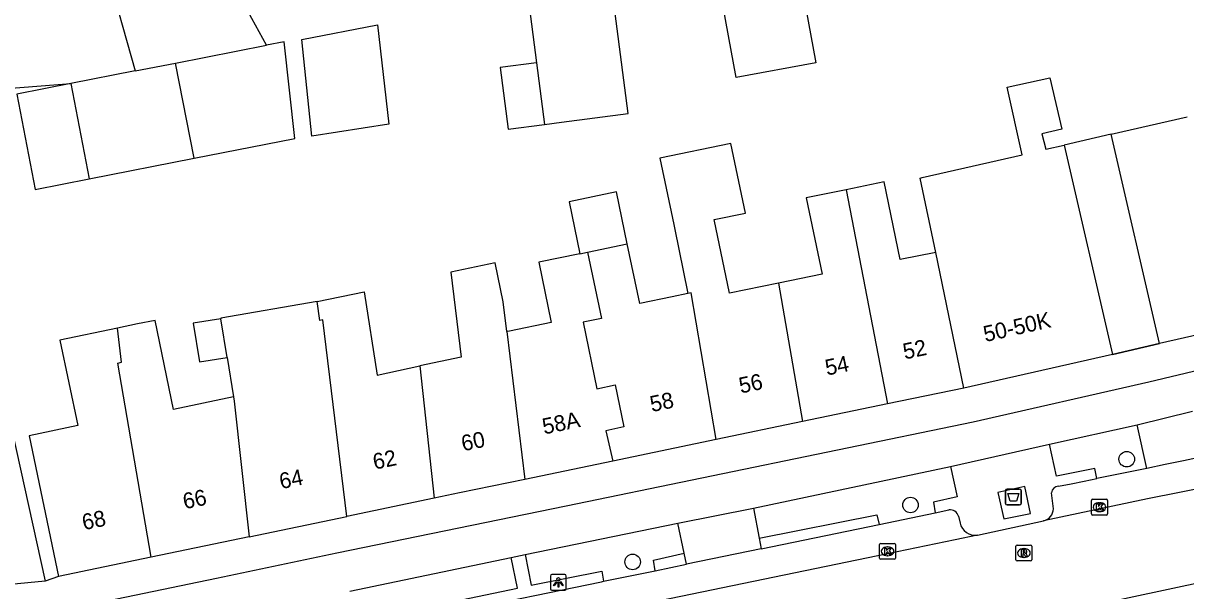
# Model space of a CAD drawing. Extents: x 158087 to 159494, y 382905 to 383981.
# Drawn here: x 159068.8 to 159142.1, y 383288.4 to 383324.2 of the extents above; entities that cross this region are included whole.
import ezdxf

# ---------------------------------------------------------------- set-up
doc = ezdxf.new("R2010")
doc.units = 0
for name, color, linetype in [('IMGEO_Afval_apart_plaats', 7, 'Continuous'), ('IMGEO_Boom', 7, 'Continuous'), ('IMGEO_Fietspad_gesloten', 7, 'Continuous'), ('IMGEO_Kolk', 7, 'Continuous'), ('IMGEO_Lichtpunt', 7, 'Continuous'), ('IMGEO_Pand', 7, 'Continuous'), ('IMGEO_Pand_nummerreeks', 7, 'Continuous'), ('IMGEO_Pand_overbouw', 7, 'Continuous'), ('IMGEO_Parkeervlak_open', 7, 'Continuous'), ('IMGEO_Rijbaan_lokaal_gesloten', 7, 'Continuous'), ('IMGEO_Rijbaan_lokaal_open', 7, 'Continuous'), ('IMGEO_Rioolput', 7, 'Continuous'), ('IMGEO_Voetpad_gesloten', 7, 'Continuous'), ('IMGEO_Voetpad_open', 7, 'Continuous')]:
    doc.layers.add(name, color=color, linetype=linetype)

msp = doc.modelspace()

# ---------------------------------------------------------------- linework, layer by layer
at = {"layer": 'IMGEO_Afval_apart_plaats'}
for p, q in [((159130.754, 383293.914), (159130.754, 383294.714)), ((159130.754, 383294.714), (159130.754, 383293.914)), ((159130.854, 383294.814), (159131.644, 383294.814)), ((159131.644, 383294.814), (159130.854, 383294.814)), ((159131.744, 383294.714), (159131.744, 383293.914)), ((159131.744, 383293.914), (159131.744, 383294.714)), ((159131.644, 383293.814), (159130.854, 383293.814)), ((159130.854, 383293.814), (159131.644, 383293.814))]:
    msp.add_line(p, q, dxfattribs=at)
msp.add_lwpolyline([(159130.897, 383294.528), (159131.601, 383294.528), (159131.452, 383294.058), (159131.046, 383294.058), (159130.897, 383294.528)], dxfattribs=at)
for centre, start, end in [((159130.854, 383294.714), 90, 180), ((159130.854, 383294.714), 90, 180), ((159131.644, 383294.714), 0, 90), ((159131.644, 383294.714), 360, 90), ((159130.854, 383293.914), 180, 270), ((159130.854, 383293.914), 180, 270), ((159131.644, 383293.914), 270, 0), ((159131.644, 383293.914), 270, 0)]:
    msp.add_arc(centre, 0.1, start, end, dxfattribs=at)
at = {"layer": 'IMGEO_Boom'}
for centre in [(159138.398, 383296.695), (159124.769, 383293.809), (159107.257, 383290.226)]:
    msp.add_circle(centre, 0.489, dxfattribs=at)
at = {"layer": 'IMGEO_Fietspad_gesloten'}
for points in [[(158975.327, 383257.641), (158976.201, 383258.014), (158988.479, 383263.309), (158992.867, 383265.076), (158997.265, 383266.818), (159001.672, 383268.534), (159005.395, 383269.952), (159009.122, 383271.358), (159012.854, 383272.752), (159018.421, 383274.644), (159024.026, 383276.423), (159029.665, 383278.087), (159033.955, 383279.18), (159038.259, 383280.214), (159042.577, 383281.192), (159047.777, 383282.332), (159052.986, 383283.43), (159058.204, 383284.486), (159081.026, 383289.212), (159088.622, 383290.803), (159103.06, 383293.763), (159128.725, 383299.057), (159139.799, 383301.576), (159148.667, 383303.683)], [(159133.538, 383297.632), (159139.053, 383298.857)], [(159127.296, 383296.228), (159133.538, 383297.632)], [(159114.883, 383293.615), (159127.296, 383296.228)], [(159100.48, 383290.682), (159110.102, 383292.665)], [(159089.434, 383288.377), (159099.601, 383290.499)], [(159099.601, 383290.499), (159100.48, 383290.682)]]:
    msp.add_lwpolyline(points, dxfattribs=at)
at = {"layer": 'IMGEO_Kolk'}
for p, q in [((159136.255, 383294.175), (159137.107, 383294.175)), ((159136.18, 383293.249), (159136.18, 383294.101)), ((159136.691, 383293.395), (159136.666, 383293.395)), ((159136.668, 383293.955), (159136.693, 383293.955)), ((159137.181, 383294.101), (159137.181, 383293.249)), ((159137.107, 383293.175), (159136.255, 383293.175)), ((159122.822, 383290.466), (159122.822, 383291.318)), ((159122.897, 383291.392), (159123.749, 383291.392)), ((159123.823, 383291.318), (159123.823, 383290.466)), ((159123.333, 383290.612), (159123.308, 383290.612)), ((159123.31, 383291.172), (159123.335, 383291.172)), ((159123.749, 383290.392), (159122.897, 383290.392))]:
    msp.add_line(p, q, dxfattribs=at)
for points in [[(159136.255, 383294.175), (159137.107, 383294.175)], [(159136.18, 383293.249), (159136.18, 383294.101)], [(159136.501, 383293.875), (159136.624, 383293.875), (159136.624, 383293.724), (159136.754, 383293.875), (159136.918, 383293.875), (159136.772, 383293.724), (159136.925, 383293.475), (159136.773, 383293.475), (159136.688, 383293.639), (159136.624, 383293.572), (159136.624, 383293.475), (159136.501, 383293.475), (159136.501, 383293.875)], [(159137.181, 383294.101), (159137.181, 383293.249)], [(159137.107, 383293.175), (159136.255, 383293.175)], [(159122.822, 383290.466), (159122.822, 383291.318)], [(159122.897, 383291.392), (159123.749, 383291.392)], [(159123.823, 383291.318), (159123.823, 383290.466)], [(159123.143, 383291.092), (159123.266, 383291.092), (159123.266, 383290.941), (159123.396, 383291.092), (159123.56, 383291.092), (159123.414, 383290.941), (159123.567, 383290.692), (159123.415, 383290.692), (159123.33, 383290.856), (159123.266, 383290.789), (159123.266, 383290.692), (159123.143, 383290.692), (159123.143, 383291.092)], [(159123.749, 383290.392), (159122.897, 383290.392)]]:
    msp.add_lwpolyline(points, dxfattribs=at)
for centre, start, end in [((159136.257, 383294.099), 91.55205, 178.44795), ((159136.257, 383294.099), 91.55205, 178.44795), ((159137.105, 383294.099), 1.55205, 88.44795), ((159137.105, 383294.099), 1.55205, 88.44795), ((159136.257, 383293.251), 181.55205, 268.44795), ((159136.257, 383293.251), 181.55205, 268.44795), ((159137.105, 383293.251), 271.55205, 358.44795), ((159137.105, 383293.251), 271.55205, 358.44795), ((159122.899, 383291.316), 91.55205, 178.44795), ((159122.899, 383291.316), 91.55205, 178.44795), ((159123.747, 383291.316), 1.55205, 88.44795), ((159123.747, 383291.316), 1.55205, 88.44795), ((159122.899, 383290.468), 181.55205, 268.44795), ((159122.899, 383290.468), 181.55205, 268.44795), ((159123.747, 383290.468), 271.55205, 358.44795), ((159123.747, 383290.468), 271.55205, 358.44795)]:
    msp.add_arc(centre, 0.0765, start, end, dxfattribs=at)
for centre, major_axis, ratio, start_param, end_param in [((159136.667, 383293.675), (-0.387, 0.002), 0.722429, 4.712389, 7.853982), ((159136.692, 383293.675), (-0.39, 0.002), 0.717154, 1.570796, 4.712389), ((159123.309, 383290.892), (-0.387, 0.002), 0.722429, 4.712389, 7.853982), ((159123.334, 383290.892), (-0.39, 0.002), 0.717154, 1.570796, 4.712389)]:
    msp.add_ellipse(centre, major_axis=major_axis, ratio=ratio, start_param=start_param, end_param=end_param, dxfattribs=at)
at = {"layer": 'IMGEO_Lichtpunt'}
for p, q in [((159102.076, 383289.337), (159102.076, 383288.53)), ((159102.076, 383289.337), (159102.076, 383288.53)), ((159102.978, 383289.432), (159102.17, 383289.432)), ((159102.978, 383289.432), (159102.17, 383289.432)), ((159103.072, 383288.53), (159103.072, 383289.337)), ((159103.072, 383288.53), (159103.072, 383289.337)), ((159102.17, 383288.436), (159102.978, 383288.436)), ((159102.17, 383288.436), (159102.978, 383288.436))]:
    msp.add_line(p, q, dxfattribs=at)
for points in [[(159102.45, 383289.001), (159102.489, 383288.973), (159102.301, 383288.711), (159102.263, 383288.738), (159102.45, 383289.001)], [(159102.662, 383288.973), (159102.7, 383289), (159102.887, 383288.738), (159102.848, 383288.71), (159102.662, 383288.973)], [(159102.552, 383288.953), (159102.599, 383288.953), (159102.599, 383288.631), (159102.552, 383288.631), (159102.552, 383288.953)]]:
    msp.add_lwpolyline(points, dxfattribs=at)
msp.add_circle((159102.575, 383289.135), 0.0994, dxfattribs=at)
for centre, start, end in [((159102.17, 383289.337), 90, 180), ((159102.17, 383289.337), 90, 180), ((159102.978, 383289.337), 0, 90), ((159102.978, 383289.337), 0, 90), ((159102.17, 383288.53), 180, 270), ((159102.17, 383288.53), 180, 270), ((159102.978, 383288.53), 270, 0), ((159102.978, 383288.53), 270, 360)]:
    msp.add_arc(centre, 0.0946, start, end, dxfattribs=at)
at = {"layer": 'IMGEO_Pand'}
for points in [[(159112.336, 383328.625), (159117.348, 383329.55), (159118.803, 383321.666), (159113.791, 383320.741), (159112.336, 383328.625)], [(159101.707, 383317.778), (159102.778, 383317.918), (159106.983, 383318.47), (159106.006, 383325.922), (159101.326, 383325.308), (159100.729, 383325.23), (159101.197, 383321.665)], [(159087.044, 383317.05), (159086.398, 383323.12), (159091.179, 383324.045), (159091.885, 383317.797), (159087.044, 383317.05)], [(159078.442, 383321.65), (159084.175, 383322.77)], [(159079.615, 383315.648), (159085.967, 383316.889), (159085.286, 383322.987), (159084.175, 383322.77)], [(159075.909, 383321.155), (159078.442, 383321.65)], [(159079.615, 383315.648), (159078.442, 383321.65)], [(159101.197, 383321.665), (159098.908, 383321.364), (159099.418, 383317.478), (159101.707, 383317.778)], [(159101.197, 383321.665), (159101.707, 383317.778)], [(159075.909, 383321.155), (159071.837, 383320.359)], [(159126.356, 383309.723), (159125.382, 383314.402), (159125.504, 383314.43), (159131.816, 383315.875), (159130.861, 383320.119), (159133.557, 383320.725), (159134.307, 383317.487), (159133.051, 383317.196), (159133.289, 383316.219), (159134.455, 383316.48), (159137.504, 383303.29)], [(159071.837, 383320.359), (159068.436, 383319.694), (159069.609, 383313.692), (159073.01, 383314.357)], [(159071.837, 383320.359), (159073.01, 383314.357)], [(159140.464, 383303.973), (159137.413, 383317.162), (159142.199, 383318.266)], [(159116.45, 383307.787), (159113.365, 383307.146), (159112.4, 383311.789), (159114.364, 383312.198), (159113.451, 383316.589), (159108.972, 383315.658), (159109.842, 383311.471), (159109.885, 383311.266), (159110.745, 383307.128)], [(159073.01, 383314.357), (159079.615, 383315.648)], [(159126.356, 383309.723), (159124.127, 383309.276), (159123.11, 383314.167), (159120.714, 383313.669)], [(159106.921, 383310.258), (159106.24, 383313.532), (159103.253, 383312.911), (159103.934, 383309.637)], [(159120.714, 383313.669), (159118.2, 383313.147), (159119.196, 383308.358), (159116.45, 383307.787)], [(159120.714, 383313.669), (159123.325, 383300.177)], [(159104.418, 383309.738), (159106.921, 383310.258)], [(159110.745, 383307.128), (159109.749, 383306.921), (159107.703, 383306.496), (159106.921, 383310.258)], [(159103.934, 383309.637), (159101.34, 383309.098), (159102.127, 383305.314), (159099.485, 383304.765), (159099.329, 383304.732)], [(159103.934, 383309.637), (159104.418, 383309.738)], [(159104.418, 383309.738), (159105.286, 383305.564), (159104.135, 383305.325), (159105.006, 383301.133), (159106.157, 383301.372), (159106.707, 383298.727), (159105.556, 383298.487), (159105.999, 383296.575)], [(159128.136, 383301.177), (159126.356, 383309.723)], [(159099.329, 383304.732), (159099.102, 383306.609), (159098.592, 383309.063), (159095.796, 383308.481), (159096.44, 383303.122), (159093.848, 383302.571)], [(159116.45, 383307.787), (159117.961, 383299.062)], [(159087.371, 383306.627), (159081.302, 383305.581), (159081.31, 383305.532)], [(159087.371, 383306.627), (159090.345, 383307.245), (159091.15, 383301.998), (159093.848, 383302.571)], [(159089.244, 383293.092), (159087.735, 383305.476), (159087.547, 383305.437), (159087.371, 383306.627)], [(159112.521, 383297.931), (159110.947, 383307.17), (159110.745, 383307.128)], [(159082.09, 383300.613), (159078.321, 383299.829), (159077.154, 383305.44), (159076.057, 383305.212), (159074.79, 383304.949)], [(159081.31, 383305.532), (159079.563, 383305.255), (159079.949, 383302.82), (159081.696, 383303.097)], [(159081.696, 383303.097), (159081.31, 383305.532)], [(159145.646, 383305.156), (159140.464, 383303.973)], [(159074.79, 383304.949), (159071.161, 383304.195), (159072.279, 383298.81), (159069.224, 383298.174), (159071.065, 383289.313)], [(159076.908, 383290.528), (159074.802, 383302.74), (159075.045, 383302.816), (159074.79, 383304.949)], [(159099.329, 383304.732), (159100.453, 383295.422)], [(159081.696, 383303.097), (159082.09, 383300.613)], [(159137.504, 383303.29), (159128.136, 383301.177)], [(159093.848, 383302.571), (159094.755, 383294.238)], [(159128.136, 383301.177), (159123.325, 383300.177)], [(159082.09, 383300.613), (159082.131, 383300.356), (159083.095, 383291.814)], [(159123.325, 383300.177), (159117.961, 383299.062)], [(159117.961, 383299.062), (159112.521, 383297.931)], [(159112.521, 383297.931), (159105.999, 383296.575)], [(159105.999, 383296.575), (159100.453, 383295.422)], [(159100.453, 383295.422), (159096.342, 383294.568), (159094.755, 383294.238)], [(159094.755, 383294.238), (159089.244, 383293.092)], [(159083.095, 383291.814), (159089.244, 383293.092)], [(159083.095, 383291.814), (159076.908, 383290.528)], [(159076.908, 383290.528), (159071.065, 383289.313)]]:
    msp.add_lwpolyline(points, dxfattribs=at)
at = {"layer": 'IMGEO_Pand_overbouw'}
msp.add_lwpolyline([(159137.413, 383317.162), (159134.455, 383316.48), (159137.504, 383303.29), (159140.464, 383303.973)], close=True, dxfattribs=at)
at = {"layer": 'IMGEO_Parkeervlak_open'}
for points in [[(159084.175, 383322.77), (159082.552, 383325.731)], [(159139.657, 383296.117), (159138.612, 383295.901), (159137.566, 383295.688), (159136.52, 383295.475)], [(159122.784, 383292.573), (159126.322, 383293.315)], [(159105.423, 383289.003), (159108.68, 383289.673)]]:
    msp.add_lwpolyline(points, dxfattribs=at)
at = {"layer": 'IMGEO_Rijbaan_lokaal_gesloten'}
for points in [[(159167.595, 383300.972), (159166.032, 383300.525), (159161.158, 383299.17), (159143.853, 383295.021), (159139.716, 383294.193), (159133.15, 383292.805)], [(159072.559, 383274.42), (159077.525, 383275.426), (159100.161, 383280.074), (159133.926, 383287.001), (159150.545, 383290.537), (159157.188, 383292.169), (159162.209, 383293.442), (159164.531, 383294.084), (159166.849, 383294.736), (159169.164, 383295.4)], [(159128.988, 383291.919), (159133.15, 383292.805)], [(159128.988, 383291.919), (159127.592, 383291.619), (159122.705, 383290.613), (159105.718, 383287.106), (159093.884, 383284.69), (159077.601, 383281.345), (159071.418, 383280.069)]]:
    msp.add_lwpolyline(points, dxfattribs=at)
at = {"layer": 'IMGEO_Rijbaan_lokaal_open'}
for points in [[(159070.418, 383340.584), (159075.909, 383321.155)], [(159063.794, 383319.724), (159071.837, 383320.359)], [(159139.053, 383298.857), (159142.542, 383299.72)], [(159139.657, 383296.117), (159139.053, 383298.857)], [(159143.142, 383296.846), (159141.98, 383296.601), (159140.819, 383296.358), (159139.657, 383296.117)], [(159110.102, 383292.665), (159114.883, 383293.615)], [(159114.883, 383293.615), (159115.236, 383291.728)], [(159110.502, 383290.775), (159110.102, 383292.665)], [(159115.236, 383291.728), (159115.354, 383291.045)], [(159110.646, 383290.077), (159110.502, 383290.775)], [(159115.354, 383291.045), (159110.646, 383290.077)]]:
    msp.add_lwpolyline(points, dxfattribs=at)
at = {"layer": 'IMGEO_Rioolput'}
for p, q in [((159131.414, 383290.36), (159131.414, 383291.212)), ((159131.489, 383291.286), (159132.341, 383291.286)), ((159132.415, 383291.212), (159132.415, 383290.36)), ((159131.925, 383290.506), (159131.9, 383290.506)), ((159131.902, 383291.066), (159131.927, 383291.066)), ((159132.341, 383290.286), (159131.489, 383290.286))]:
    msp.add_line(p, q, dxfattribs=at)
for points in [[(159131.414, 383290.36), (159131.414, 383291.212)], [(159131.489, 383291.286), (159132.341, 383291.286)], [(159132.415, 383291.212), (159132.415, 383290.36)], [(159132.003, 383290.984), (159131.751, 383290.986), (159131.751, 383290.586)], [(159131.751, 383290.586), (159131.875, 383290.586), (159131.875, 383290.748), (159131.886, 383290.748)], [(159131.929, 383290.905), (159131.875, 383290.905), (159131.875, 383290.824)], [(159131.875, 383290.824), (159131.927, 383290.824)], [(159131.933, 383290.719), (159132.004, 383290.586), (159132.144, 383290.586), (159132.079, 383290.712)], [(159132.341, 383290.286), (159131.489, 383290.286)]]:
    msp.add_lwpolyline(points, dxfattribs=at)
for centre, radius, start, end in [((159131.491, 383291.21), 0.0765, 91.55205, 178.44795), ((159131.491, 383291.21), 0.0765, 91.55205, 178.44795), ((159132.339, 383291.21), 0.0765, 1.55205, 88.44795), ((159132.339, 383291.21), 0.0765, 1.55205, 88.44795), ((159131.885, 383290.695), 0.0533, 26.02933, 88.69889), ((159131.911, 383291.013), 0.19, 274.7715, 282.96867), ((159131.935, 383290.809), 0.0964, 77.00612, 93.18647), ((159131.949, 383290.866), 0.0378, 276.66336, 79.67722), ((159132.002, 383290.874), 0.109, 350.36119, 89.41601), ((159132, 383290.874), 0.112, 277.58423, 350.98172), ((159131.984, 383290.659), 0.108, 29.51342, 73.79051), ((159131.491, 383290.362), 0.0765, 181.55205, 268.44795), ((159131.491, 383290.362), 0.0765, 181.55205, 268.44795), ((159132.339, 383290.362), 0.0765, 271.55205, 358.44795), ((159132.339, 383290.362), 0.0765, 271.55205, 358.44795)]:
    msp.add_arc(centre, radius, start, end, dxfattribs=at)
for centre, major_axis, ratio, start_param, end_param in [((159131.901, 383290.786), (-0.387, 0.002), 0.722429, 4.712389, 7.853982), ((159131.926, 383290.786), (-0.39, 0.002), 0.717154, 1.570796, 4.712389)]:
    msp.add_ellipse(centre, major_axis=major_axis, ratio=ratio, start_param=start_param, end_param=end_param, dxfattribs=at)
at = {"layer": 'IMGEO_Voetpad_gesloten'}
msp.add_lwpolyline([(159130.645, 383292.947), (159132.332, 383293.266), (159131.968, 383294.972), (159130.274, 383294.607), (159130.645, 383292.947)], dxfattribs=at)
at = {"layer": 'IMGEO_Voetpad_open'}
for points in [[(159063.448, 383319.711), (159070.225, 383289.022)], [(159140.464, 383303.973), (159137.504, 383303.29)], [(159136.52, 383295.475), (159136.378, 383296.118), (159133.976, 383295.632), (159133.538, 383297.632)], [(159127.296, 383296.228), (159127.71, 383294.324), (159126.217, 383293.983), (159126.322, 383293.315)], [(159134.098, 383294.989), (159134.905, 383295.15), (159135.713, 383295.312), (159136.52, 383295.475)], [(159133.783, 383293.571), (159133.648, 383294.584)], [(159126.322, 383293.315), (159127.191, 383293.497)], [(159115.236, 383291.728), (159122.65, 383293.201), (159122.784, 383292.573)], [(159127.797, 383293.097), (159127.889, 383292.674)], [(159115.354, 383291.045), (159122.784, 383292.573)], [(159096.064, 383287.071), (159095.962, 383287.727), (159100.003, 383288.58), (159099.601, 383290.499)], [(159100.48, 383290.682), (159100.851, 383288.757), (159105.31, 383289.651), (159105.423, 383289.003)], [(159108.68, 383289.673), (159108.579, 383290.343), (159110.502, 383290.775)], [(159108.68, 383289.673), (159110.646, 383290.077)], [(159070.225, 383289.022), (159067.363, 383288.742)], [(159071.065, 383289.313), (159070.225, 383289.022)], [(159096.064, 383287.071), (159105.29, 383288.976), (159105.423, 383289.003)]]:
    msp.add_lwpolyline(points, dxfattribs=at)
for centre, radius, start, end in [((159134.109, 383294.525), 0.464, 91.2997, 172.67472), ((159127.269, 383292.956), 0.547, 14.96219, 98.18292), ((159132.943, 383293.621), 0.841, 284.23931, 356.62203), ((159128.855, 383292.903), 0.993, 193.34153, 277.68126)]:
    msp.add_arc(centre, radius, start, end, dxfattribs=at)

# ---------------------------------------------------------------- texts
at = {"layer": 'IMGEO_Pand_nummerreeks'}
for s, rotation, p in [('50-50K', 12.6678, (159129.486, 383304.071)), ('52', 11.74347, (159124.405, 383302.975)), ('54', 11.74347, (159119.502, 383301.957)), ('56', 11.74563, (159114.068, 383300.827)), ('58', 11.74563, (159108.463, 383299.662)), ('58A', 11.74563, (159101.677, 383298.251)), ('60', 11.73991, (159096.568, 383297.189)), ('62', 11.73715, (159090.995, 383296.031)), ('64', 11.75136, (159085.1, 383294.806)), ('66', 11.74347, (159079.02, 383293.541)), ('68', 11.74347, (159072.667, 383292.221))]:
    msp.add_text(s, height=1, rotation=rotation, dxfattribs=at).set_placement(p)

doc.saveas('drawing.dxf')
